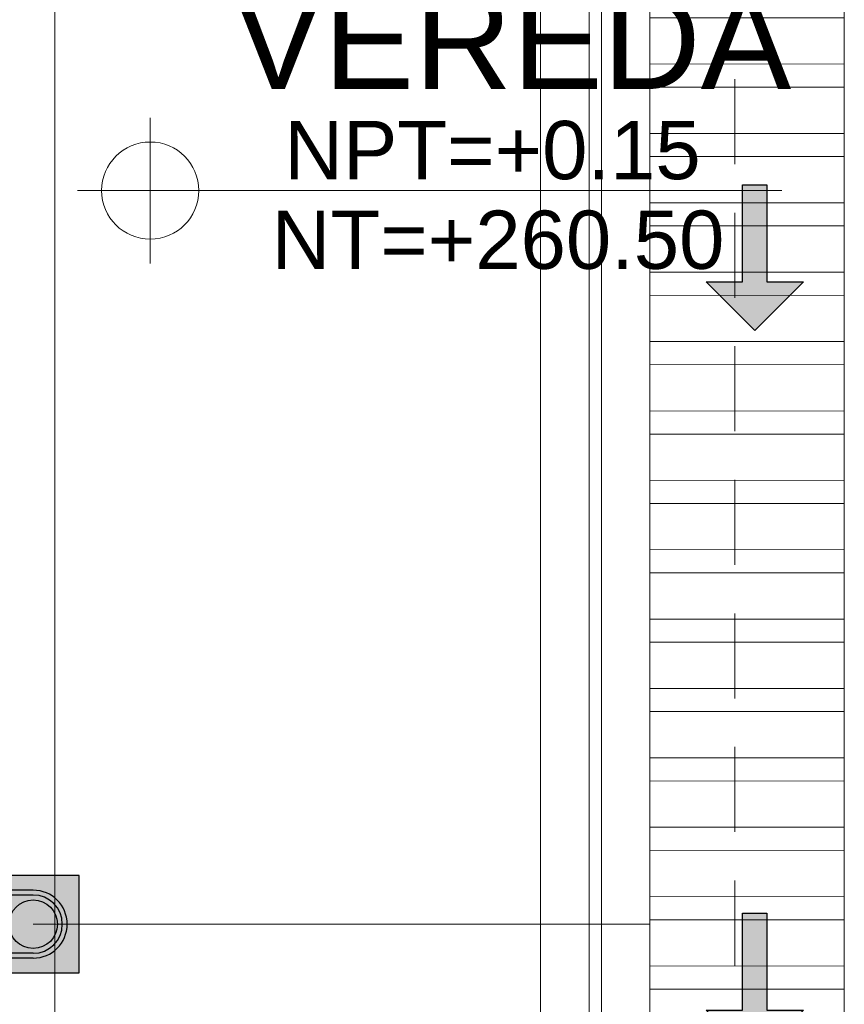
# Model space of a CAD drawing. Header units: millimetres. Extents: x -8931983 to 9630244, y 4 to 18563053.
# Tile 262 of 329: x 349156.54 to 349158.24, y 9282010.09 to 9282012.12. Entities that reach past the tile are written whole.
import ezdxf

# ---------------------------------------------------------------- set-up
doc = ezdxf.new("R2010")
doc.units = ezdxf.units.MM
doc.linetypes.add('DASHED2', pattern=[0.375, 0.25, -0.125])
for name, color, linetype, lineweight in [('.', 7, 'Continuous', 0), ('0_ CUNETAS', 151, 'Continuous', 5), ('0_MUROS 2 BAJOS', 150, 'Continuous', 9), ('0_PROYECCIONES 1', 1, 'DASHED2', 0), ('CUNETAS', 5, 'Continuous', 0), ('G-ANNO-DIMS', 7, 'Continuous', 5), ('TEXTO AMBIENTES', 7, 'Continuous', 30), ('vereda', 254, 'Continuous', 5)]:
    doc.layers.add(name, color=color, linetype=linetype, lineweight=lineweight)
doc.layers.add('tuberia des. fluvial ftt', color=169, linetype='Continuous', lineweight=0, true_color=0x232d53)
doc.styles.add('Arial_1', font='arial.ttf', dxfattribs={"height": 0.15})

# ---------------------------------------------------------------- blocks, each defined once
blk = doc.blocks.new('*U3833')
at = {"layer": '.', "lineweight": 30}
h = blk.add_hatch(color=1, dxfattribs=at)
h.dxf.hatch_style = 1
h.paths.add_polyline_path([(-0.0249999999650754, -0.0500000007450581), (-0.0999999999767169, -0.0500000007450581), (0, -0.150000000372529), (0.1000000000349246, -0.0500000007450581), (0.0250000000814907, -0.0500000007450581), (0.0250000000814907, 0.1499999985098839), (-0.0249999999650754, 0.1499999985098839)])
at = {"layer": '0_ CUNETAS', "color": 1, "lineweight": 30}
blk.add_lwpolyline([(-0.099999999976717, -0.0500000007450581), (-0.0249999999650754, -0.0500000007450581), (-0.0249999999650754, 0.1499999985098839), (0.0250000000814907, 0.1499999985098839), (0.0250000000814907, -0.0500000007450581), (0.1000000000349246, -0.0500000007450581), (0, -0.150000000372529)], close=True, dxfattribs=at)
blk = doc.blocks.new('*U3824')
at = {"layer": '0_ CUNETAS', "color": 0, "linetype": 'ByBlock', "lineweight": -2, "transparency": 16777216}
for p in [(1.4e-15, 22.5), (1.3e-15, 21)]:
    blk.add_blockref('*U3833', p, dxfattribs=at)
blk = doc.blocks.new('red drenaje')
at = {"layer": '0_ CUNETAS', "lineweight": 0}
h = blk.add_hatch(dxfattribs=at)
h.set_pattern_fill('ANSI32', color=256, scale=0.015, angle=135)
h.set_pattern_definition([(180, (7.304970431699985, 111.0331056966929), (0, -0.142875), []), (180, (7.257345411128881, 111.080730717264), (0, -0.142875), [])])
h.paths.add_polyline_path([(7.204970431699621, 110.9230318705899), (6.804970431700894, 110.9230318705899), (6.804970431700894, 73.49303185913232), (7.204970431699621, 73.49303185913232)])
for p, q in [((6.704970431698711, 111.0230318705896), (6.70497043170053, 73.49303185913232, -8.3450686e-09)), ((6.804970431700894, 110.9230318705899), (6.804970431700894, 73.90310567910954)), ((7.204970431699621, 110.9230318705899), (7.204970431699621, 73.90310567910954))]:
    blk.add_line(p, q, dxfattribs=at)
blk.add_lwpolyline([(6.804970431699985, 110.9230318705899), (7.204970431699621, 110.9230318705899), (7.204970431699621, 73.49303185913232), (6.804970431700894, 73.49303185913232), (6.804970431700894, 110.9230318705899)], dxfattribs=at)
blk.add_blockref('*U3824', (7.020700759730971, 71.13073732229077), dxfattribs=at)
blk = doc.blocks.new('montante')
at = {"linetype": 'Continuous', "true_color": 0xffffff}
blk.add_hatch(color=7, dxfattribs=at).paths.add_polyline_path([(-0.0945478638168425, 0.0999999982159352), (-0.0945478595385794, -0.1000000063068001), (0.0554521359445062, -0.1000000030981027), (0.0554521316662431, 0.1000000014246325)])
at = {"layer": '0_MUROS 2 BAJOS', "lineweight": 30}
blk.add_lwpolyline([(-0.0945478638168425, 0.0999999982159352), (-0.0945478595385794, -0.1000000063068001), (0.0554521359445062, -0.1000000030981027), (0.0554521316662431, 0.1000000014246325)], close=True, dxfattribs=at)
at = {"layer": 'tuberia des. fluvial ftt', "color": 6, "lineweight": 30}
for p, q in [((0.045457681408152, 0.0700000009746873), (0.045457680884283, 0.0949999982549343)), ((-1.5133992e-09, 0.0700000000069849), (0.045457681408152, 0.0700000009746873)), ((-1.3096724e-09, 0.0600000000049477), (0.0554576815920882, 0.0600000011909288)), ((1.2805685e-09, -0.0599999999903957), (0.0554576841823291, -0.0599999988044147)), ((1.4842954e-09, -0.069999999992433), (0.0454576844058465, -0.0699999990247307)), ((0.0454576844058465, -0.0699999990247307), (0.0454576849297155, -0.0950000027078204))]:
    blk.add_line(p, q, dxfattribs=at)
at = {"layer": 'tuberia des. fluvial ftt', "color": 4, "lineweight": 30}
blk.add_circle((0, 0), 0.05, dxfattribs=at)
at = {"layer": 'tuberia des. fluvial ftt', "color": 6, "lineweight": 30}
for centre, radius, start, end in [((0.0504576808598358, 0.0949999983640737), 0.0049999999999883, 1.2256320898e-06, 180.0000012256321), ((0, 7.276e-12), 0.0699999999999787, 90.00000122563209, 270.0000012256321), ((0, 7.276e-12), 0.06, 90.00000122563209, 270.0000012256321), ((0.0504576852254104, -0.095000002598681), 0.0049999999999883, 180.0000012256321, 1.2256320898e-06)]:
    blk.add_arc(centre, radius, start, end, dxfattribs=at)
blk = doc.blocks.new('BLOQUE EDF 07 PG')
at = {"layer": '0_PROYECCIONES 1', "ltscale": 0.7}
blk.add_lwpolyline([(-12.32999999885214, 1.500000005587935), (1.500000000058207, 1.500000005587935), (1.500000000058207, -36.63000001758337), (-12.32999999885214, -36.63000001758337)], close=True, dxfattribs=at)
at = {"layer": '0_ CUNETAS', "color": 251, "lineweight": 0, "true_color": 0x636466, "rotation": 180}
blk.add_blockref('montante', (0.0554521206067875, -17.56498086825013), dxfattribs=at)
blk = doc.blocks.new('Cotas de elevación - M_Cota de elevación - Destino rellenado-517392-Nivel 1')
at = {"layer": 'G-ANNO-DIMS'}
for p, q in [((0, -0.0015), (0, 0.0015)), ((-0.0015, 0), (0.013, 0))]:
    blk.add_line(p, q, dxfattribs=at)
blk.add_circle((0, 0), 0.001, dxfattribs=at)
blk = doc.blocks.new('VERDA EDF 07 PGG')
at = {"layer": 'vereda', "elevation": -20.54863760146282}
blk.add_lwpolyline([(-13.23003001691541, 7.4505806e-09), (-13.23003001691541, -37.53000001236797), (-3.0018039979e-05, -37.53000001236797), (-3.0018039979e-05, 7.4505806e-09)], close=True, dxfattribs=at)
at = {"layer": 'vereda'}
for points in [[(-4.8312359e-09, -19.35240004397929), (-4.8312359e-09, -16.35240004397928), (-1.200000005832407, -16.35240004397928), (-1.200000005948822, -19.35240004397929)], [(-0.1000000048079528, -19.25240004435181), (-0.1000000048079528, -16.45240004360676), (-1.10000000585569, -16.45240004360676), (-1.100000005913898, -19.25240004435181)]]:
    blk.add_lwpolyline(points, close=True, dxfattribs=at)
at = {"layer": 'TEXTO AMBIENTES', "xscale": 99.99999999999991, "yscale": 99.99999999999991, "zscale": 99.99999999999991}
blk.add_blockref('Cotas de elevación - M_Cota de elevación - Destino rellenado-517392-Nivel 1', (-0.903623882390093, -17.25434369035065, 8.3450686e-09), dxfattribs=at)
at = {"layer": 'TEXTO AMBIENTES', "insert": (-1.333646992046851, -16.84527362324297, 8.3450686e-09), "char_height": 0.2, "width": 2.349898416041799, "attachment_point": 1, "style": 'Arial_1'}
blk.add_mtext('\\pxqc;VEREDA', dxfattribs=at)
at = {"layer": 'TEXTO AMBIENTES', "char_height": 0.12, "width": 0.9021418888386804, "attachment_point": 1, "line_spacing_factor": 0.9417779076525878, "style": 'Arial_1'}
for s, insert in [('NPT=+0.15', (-0.6279042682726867, -17.11094741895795, 8.3450686e-09)), ('NT=+260.50', (-0.6537262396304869, -17.29556863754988, 8.3450686e-09))]:
    blk.add_mtext(s, dxfattribs=dict(at, insert=insert))

msp = doc.modelspace()

# ---------------------------------------------------------------- linework, layer by layer
at = {"layer": '0_ CUNETAS', "color": 251, "lineweight": 0, "true_color": 0x636466}
msp.add_line((349156.5701184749, 9282010.259437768), (349157.8396663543, 9282010.259437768), dxfattribs=at)

# ---------------------------------------------------------------- next in the draw order: block references
at = {"lineweight": 5}
msp.add_blockref('BLOQUE EDF 07 PG', (349156.5146963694, 9282027.82441095, -3.2605385e-09), dxfattribs=at)

# ---------------------------------------------------------------- next in the draw order: block references
msp.add_blockref('VERDA EDF 07 PGG', (349157.7146963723, 9282029.024410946, -3.2605385e-09), dxfattribs=at)
at = {"layer": 'CUNETAS', "color": 84, "lineweight": 30}
msp.add_blockref('red drenaje', (349151.0346959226, 9281918.001386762), dxfattribs=at)

doc.saveas('drawing.dxf')
